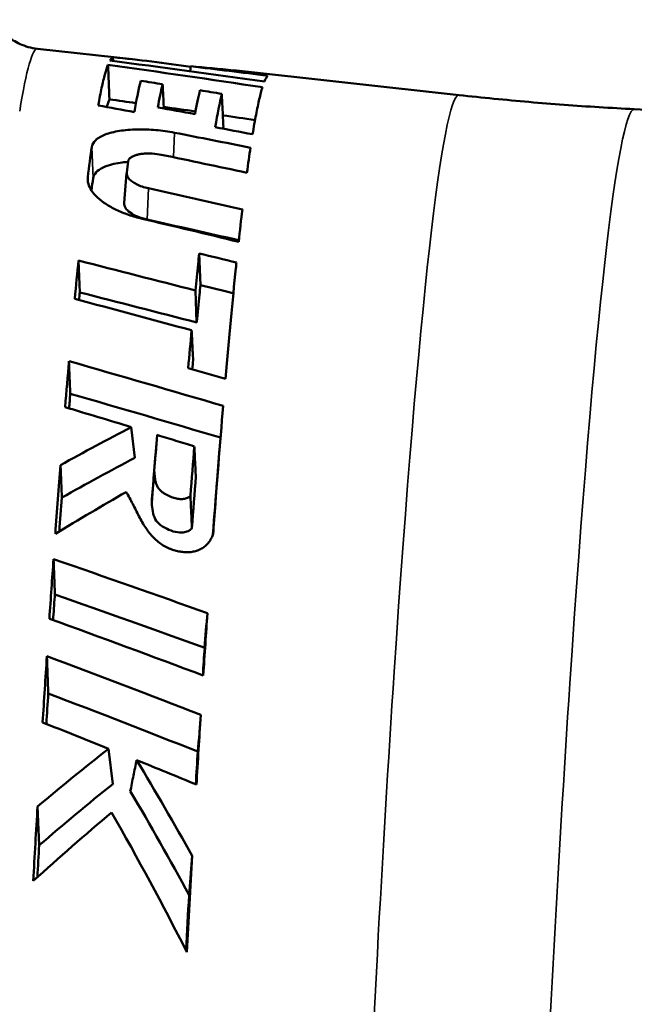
# Model space of a CAD drawing. Header units: millimetres. Extents: x 0 to 6049, y -120 to 1682.
# Tile 311 of 656: x 1986 to 1991, y 886 to 894. Entities that reach past the tile are written whole.
import ezdxf

# ---------------------------------------------------------------- set-up
doc = ezdxf.new("R2010")
doc.units = ezdxf.units.MM
doc.header["$LTSCALE"] = 2
doc.layers.add('Sichtbar (ISO)', color=7, linetype='Continuous', lineweight=50)
doc.layers.add('Sichtbar schmal (ISO)', color=7, linetype='Continuous', lineweight=35)

msp = doc.modelspace()

# ---------------------------------------------------------------- linework, layer by layer
at = {"layer": 'Sichtbar (ISO)'}
for p, q in [((1987.0842, 893.4134), (1986.2778, 893.502)), ((1986.903, 893.4014), (1986.9016, 893.432)), ((1987.5463, 893.3572), (1987.5398, 893.3161)), ((1989.7676, 893.1188), (1987.8987, 893.324)), ((1992.9875, 892.912), (1991.2187, 893.0023)), ((1986.9951, 892.2259), (1987.0149, 892.4731)), ((1987.6261, 891.5457), (1987.6158, 891.8089)), ((1986.6265, 891.4854), (1986.6162, 891.7492)), ((1987.5947, 891.2367), (1987.5844, 891.5011)), ((1987.082, 890.1162), (1987.0526, 890.3711)), ((1987.2614, 890.2345), (1987.2408, 889.9778)), ((1987.7847, 890.1913), (1987.7641, 889.9347)), ((1987.2225, 889.7456), (1987.2433, 890.0057)), ((1987.7305, 889.4886), (1987.7343, 889.5368)), ((1986.8993, 887.4167), (1986.8653, 887.7086)), ((1986.2907, 886.9092), (1986.2771, 887.2314)), ((1987.5322, 886.4969), (1987.558, 886.8212))]:
    msp.add_line(p, q, dxfattribs=at)
for centre, major_axis, ratio, start_param, end_param in [((1986.4816, 883.6542), (0.4258, 9.7786), 0.039585, 0.01484, 0.077239), ((1997.7842, 884.5167), (-33.6821, 7.1401), 0.200555, 5.044524, 5.084365), ((1992.7632, 884.5421), (34.0451, -6.5279), 0.223277, 1.749697, 1.787689), ((1862.3905, 356.3637), (-40.7498, 1961.6076), 0.071825, 4.988043, 4.988195), ((1995.5993, 791.6001), (103.2007, -61.9312), 0.793363, 2.080081, 2.085655), ((1987.7811, 883.598), (0.4204, 9.6928), 0.039595, 0.049178, 0.11305), ((1993.0466, 884.4903), (32.8849, -6.3055), 0.223277, 1.795489, 1.802291), ((1990.4247, 884.8034), (-35.2907, 7.5704), 0.203986, 4.850984, 4.859487), ((1991.4384, 884.6277), (-35.3546, 7.599), 0.205306, 4.865702, 4.874483), ((1993.0466, 884.4903), (32.8849, -6.3055), 0.223277, 1.780278, 1.788387), ((1993.0466, 884.4903), (32.8849, -6.3055), 0.223277, 1.765115, 1.773308), ((1990.3557, 885.0159), (-34.7633, 7.4412), 0.201641, 4.82161, 4.830503), ((1985.0527, 884.9548), (36.3454, -6.8954), 0.220501, 1.530376, 1.547727), ((1986.4832, 883.6543), (0.4242, 9.7785), 0.039596, 0.394455, 0.456132), ((1987.7809, 883.598), (0.4205, 9.6928), 0.039594, 0.357485, 0.414536), ((1986.2788, 883.657), (-0.8951, -9.7464), 0.017556, 3.559665, 3.582589), ((1987.042, 885.0637), (-35.6846, 7.6843), 0.204144, 4.729183, 4.749042), ((1977.8563, 763.6697), (126.2968, -82.4415), 0.822242, 1.992755, 1.998196), ((1987.7809, 883.598), (-0.4205, -9.6928), 0.039593, 3.628633, 3.684705), ((1980.8436, 774.6519), (128.5044, -72.4216), 0.763974, 1.926601, 1.932329), ((1978.15, 767.1906), (122.4135, -80.0638), 0.822882, 1.994025, 1.999493), ((1986.4832, 883.6543), (0.4242, 9.7785), 0.039596, 0.597293, 0.652769), ((1975.3862, 773.142), (123.9933, -74.6384), 0.794247, 1.927899, 1.93497), ((1987.7638, 891.498), (-1.4068, 0.3491), 0.009051, 4.618815, 4.812624), ((1973.8021, 777.1267), (120.0172, -72.244), 0.794239, 1.913209, 1.920522), ((1986.5143, 883.6518), (-0.3983, -9.4791), 0.04049, 3.741384, 3.752942), ((1975.5994, 776.648), (119.8646, -72.328), 0.795236, 1.927852, 1.935162), ((1987.469, 883.6116), (0.4202, 9.7134), 0.039694, 0.680482, 0.73019), ((1986.4833, 883.6543), (0.4241, 9.7785), 0.039598, 0.735511, 0.791837), ((1968.4559, 885.8437), (41.3143, -7.6876), 0.215462, 1.123642, 1.158251), ((1833.8328, 341.3342), (-50.8351, 2362.1613), 0.071559, 4.945544, 4.945661), ((1968.7611, 885.7893), (40.1071, -7.463), 0.215462, 1.116897, 1.15177), ((1970.6053, 789.3831), (107.5437, -64.725), 0.79415, 1.878229, 1.88286), ((1987.2549, 883.6207), (-0.424, -9.7275), 0.039366, 3.956418, 3.998083), ((1987.5754, 883.6071), (0.4184, 9.7065), 0.039908, 0.824208, 0.880129), ((1986.483, 883.6543), (0.4243, 9.7785), 0.039577, 0.858802, 0.933506), ((1987.2216, 883.6212), (0.4255, 9.4286), 0.038296, 0.832664, 0.865529), ((1986.4834, 883.6543), (0.4241, 9.7785), 0.039613, 0.959844, 1.020149), ((1959.3742, 886.3368), (44.2327, -8.1273), 0.212197, 0.915876, 0.952771), ((1860.7622, 470.1495), (-42.16, 1931.2057), 0.071445, 4.929444, 4.929599), ((1959.6892, 886.2813), (43.0048, -7.9017), 0.212197, 0.902254, 0.939602), ((1987.7817, 883.598), (-0.4201, -9.6927), 0.039662, 4.143859, 4.205907), ((2186.3081, 1667.5814), (-270.9979, -2944.0327), 0.044385, 4.984177, 4.984278), ((1964.0412, 886.2249), (-39.7178, 8.845), 0.21189, 4.123847, 4.163111), ((1986.4834, 883.6543), (0.4241, 9.7785), 0.039613, 1.057096, 1.120383), ((1955.529, 886.5484), (45.5531, -8.316), 0.210537, 0.828006, 0.86663), ((1877.1107, 537.9916), (-36.8094, 1674.0391), 0.071386, 4.921555, 4.921743), ((1955.8492, 886.4923), (44.3144, -8.0899), 0.210537, 0.811074, 0.8503), ((1968.9256, 828.0913), (66.4595, -39.977), 0.793651, 1.770127, 1.777764), ((2156.5948, 1557.3217), (-228.8124, -2487.18), 0.044506, 4.988953, 4.98908), ((1987.7319, 883.5987), (0.4303, 9.3945), 0.037106, 1.122494, 1.154235), ((1969.993, 831.6051), (62.5539, -37.622), 0.793486, 1.759331, 1.766718)]:
    msp.add_ellipse(centre, major_axis=major_axis, ratio=ratio, start_param=start_param, end_param=end_param, dxfattribs=at)
for points, knots in [([(1986.2778, 893.502), (1986.2246, 893.5078), (1986.1741, 893.5228), (1986.0902, 893.5606), (1986.0565, 893.583), (1986.0035, 893.6255), (1985.984, 893.6457), (1985.9535, 893.6812), (1985.9425, 893.6967), (1985.9254, 893.723), (1985.9193, 893.734), (1985.9146, 893.7431)], [5.30027519, 5.30027519, 5.30027519, 5.30027519, 5.31348952, 5.31348952, 5.32670385, 5.32670385, 5.33991818, 5.33991818, 5.35313251, 5.35313251, 5.36634684, 5.36634684, 5.36634684, 5.36634684]), ([(1986.7798, 893.0341), (1986.7894, 893.0877), (1986.7987, 893.1359), (1986.8079, 893.1786), (1986.817, 893.2214), (1986.8259, 893.2588), (1986.8347, 893.2907), (1986.8434, 893.3226), (1986.8519, 893.3491), (1986.8602, 893.3703)], [0, 0, 0, 0, 0.3333333, 0.3333333, 0.3333333, 0.6666667, 0.6666667, 0.6666667, 0.9999999, 0.9999999, 0.9999999, 0.9999999]), ([(1987.132, 893.2374), (1987.1309, 893.233), (1987.1298, 893.2286), (1987.1126, 893.1597), (1987.0959, 893.0769), (1987.0787, 892.9791)], [4.0557532, 4.0557532, 4.0557532, 4.0557532, 4.0625626, 4.0625626, 4.1589318, 4.1589318, 4.1589318, 4.1589318]), ([(1987.132, 893.2374), (1987.1622, 893.2326), (1987.1924, 893.2278), (1987.2527, 893.2182), (1987.2829, 893.2134), (1987.313, 893.2086)], [-0.01906514, -0.01906514, -0.01906514, -0.01906514, -0.00952862, -0.00952862, -0.000001, -0.000001, -0.000001, -0.000001]), ([(1987.2724, 893.0174), (1987.2856, 893.0887), (1987.2986, 893.1507), (1987.3118, 893.2038), (1987.3124, 893.2062), (1987.313, 893.2086)], [1.75854056, 1.75854056, 1.75854056, 1.75854056, 1.83387133, 1.83387133, 1.83748298, 1.83748298, 1.83748298, 1.83748298]), ([(1987.3227, 893.0083), (1987.3217, 893.0298), (1987.3206, 893.0513), (1987.3174, 893.118), (1987.3152, 893.1633), (1987.313, 893.2086)], [0.00880831, 0.00880831, 0.00880831, 0.00880831, 0.01674251, 0.01674251, 0.03347373, 0.03347373, 0.03347373, 0.03347373]), ([(1987.6219, 893.159), (1987.652, 893.1541), (1987.6822, 893.1492), (1987.7425, 893.1394), (1987.7727, 893.1345), (1987.8028, 893.1296)], [-0.01906246, -0.01906246, -0.01906246, -0.01906246, -0.00952726, -0.00952726, -0.000001, -0.000001, -0.000001, -0.000001]), ([(1988.1392, 893.1839), (1988.1308, 893.1565), (1988.1222, 893.1239), (1988.1133, 893.086), (1988.1045, 893.048), (1988.0954, 893.0048), (1988.0861, 892.9563), (1988.0769, 892.9078), (1988.0675, 892.8541), (1988.0579, 892.795)], [0.0000002, 0.0000002, 0.0000002, 0.0000002, 0.3333333, 0.3333333, 0.3333333, 0.6666667, 0.6666667, 0.6666667, 1, 1, 1, 1]), ([(1987.8159, 892.8596), (1987.8138, 892.9046), (1987.8116, 892.9496), (1987.8072, 893.0396), (1987.805, 893.0846), (1987.8028, 893.1296)], [0.0000135, 0.0000135, 0.0000135, 0.0000135, 0.01663772, 0.01663772, 0.03326188, 0.03326188, 0.03326188, 0.03326188]), ([(1991.2187, 893.0023), (1991.1216, 893.0072), (1991.0246, 893.0127), (1990.8306, 893.0249), (1990.7336, 893.0316), (1990.5399, 893.046), (1990.4431, 893.0538), (1990.2497, 893.0705), (1990.1531, 893.0794), (1989.9602, 893.0983), (1989.8638, 893.1083), (1989.7676, 893.1188)], [5.297960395, 5.297960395, 5.297960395, 5.297960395, 5.298423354, 5.298423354, 5.298886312, 5.298886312, 5.299349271, 5.299349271, 5.29981223, 5.29981223, 5.300275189, 5.300275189, 5.300275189, 5.300275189]), ([(1987.4111, 892.8078), (1987.3615, 892.8175), (1987.3092, 892.8248), (1987.2566, 892.8293), (1987.204, 892.8339), (1987.151, 892.8358), (1987.1001, 892.8347), (1987.0492, 892.8335), (1987.0004, 892.8295), (1986.956, 892.8224), (1986.9117, 892.8153), (1986.8718, 892.8053), (1986.8384, 892.7925), (1986.805, 892.7797), (1986.7781, 892.7641), (1986.759, 892.7464), (1986.74, 892.7288), (1986.7289, 892.7092), (1986.726, 892.6883)], [0, 0, 0, 0, 0.166667, 0.166667, 0.166667, 0.333333, 0.333333, 0.333333, 0.5, 0.5, 0.5, 0.666667, 0.666667, 0.666667, 0.833333, 0.833333, 0.833333, 1, 1, 1, 1]), ([(1987.8159, 892.8596), (1987.8152, 892.8567), (1987.8144, 892.8538), (1987.8129, 892.8478), (1987.8122, 892.8449), (1987.8115, 892.8419)], [3.894327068, 3.894327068, 3.894327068, 3.894327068, 3.898762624, 3.898762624, 3.903129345, 3.903129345, 3.903129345, 3.903129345]), ([(1987.0269, 892.5668), (1987.0031, 892.5648), (1986.9812, 892.5622), (1986.915, 892.552), (1986.8641, 892.5401), (1986.7969, 892.5085), (1986.7768, 892.4949), (1986.7486, 892.4649), (1986.7402, 892.4486), (1986.7377, 892.4313)], [0.03959615, 0.03959615, 0.03959615, 0.03959615, 0.04869074, 0.04869074, 0.06981709, 0.06981709, 0.08213181, 0.08213181, 0.0943054, 0.0943054, 0.0943054, 0.0943054]), ([(1987.0274, 892.5704), (1987.0277, 892.573), (1987.0284, 892.5757), (1987.0294, 892.5783), (1987.0303, 892.5809), (1987.0316, 892.5834), (1987.0331, 892.5858), (1987.0346, 892.5882), (1987.0364, 892.5906), (1987.0385, 892.5929), (1987.0406, 892.5952), (1987.0429, 892.5975), (1987.0455, 892.5996), (1987.0481, 892.6018), (1987.051, 892.6039), (1987.0542, 892.606), (1987.0574, 892.608), (1987.0609, 892.61), (1987.0646, 892.6118), (1987.0721, 892.6156), (1987.0804, 892.6189), (1987.0896, 892.6218), (1987.0987, 892.6247), (1987.1086, 892.6272), (1987.1192, 892.6292), (1987.1297, 892.6313), (1987.1409, 892.6328), (1987.1526, 892.634), (1987.1643, 892.6351), (1987.1766, 892.6358), (1987.1891, 892.6359), (1987.2016, 892.6361), (1987.2144, 892.6358), (1987.2271, 892.6351), (1987.2526, 892.6335), (1987.2781, 892.6301), (1987.302, 892.6252)], [0, 0, 0, 0, 0.05, 0.05, 0.05, 0.1, 0.1, 0.1, 0.15, 0.15, 0.15, 0.2, 0.2, 0.2, 0.25, 0.25, 0.25, 0.3, 0.3, 0.3, 0.4, 0.4, 0.4, 0.5, 0.5, 0.5, 0.6, 0.6, 0.6, 0.7, 0.7, 0.7, 0.8, 0.8, 0.8, 1, 1, 1, 1]), ([(1986.6935, 892.4405), (1986.6912, 892.4225), (1986.6928, 892.4039), (1986.6981, 892.3851), (1986.7034, 892.3663), (1986.7124, 892.3472), (1986.7251, 892.3282), (1986.7378, 892.3092), (1986.7541, 892.2902), (1986.7739, 892.2716), (1986.7936, 892.2531), (1986.8166, 892.2351), (1986.8426, 892.218), (1986.8687, 892.2008), (1986.8976, 892.1845), (1986.9291, 892.1694), (1986.9605, 892.1543), (1986.9944, 892.1404), (1987.0301, 892.1281), (1987.0658, 892.1157), (1987.1033, 892.1048), (1987.1421, 892.0956)], [0, 0, 0, 0, 0.142857, 0.142857, 0.142857, 0.285714, 0.285714, 0.285714, 0.428571, 0.428571, 0.428571, 0.571429, 0.571429, 0.571429, 0.714286, 0.714286, 0.714286, 0.857143, 0.857143, 0.857143, 1, 1, 1, 1]), ([(1987.1948, 892.3474), (1987.1768, 892.3514), (1987.1593, 892.3563), (1987.143, 892.3619), (1987.1266, 892.3676), (1987.1113, 892.3739), (1987.0974, 892.3808), (1987.0835, 892.3877), (1987.0711, 892.3952), (1987.0604, 892.403), (1987.0497, 892.4109), (1987.0407, 892.4191), (1987.0336, 892.4274), (1987.0265, 892.4358), (1987.0214, 892.4443), (1987.0183, 892.4527), (1987.0152, 892.4612), (1987.0142, 892.4696), (1987.0153, 892.4777)], [0, 0, 0, 0, 0.166667, 0.166667, 0.166667, 0.333333, 0.333333, 0.333333, 0.5, 0.5, 0.5, 0.666667, 0.666667, 0.666667, 0.833333, 0.833333, 0.833333, 1, 1, 1, 1]), ([(1987.1856, 892.0884), (1987.1569, 892.0948), (1987.13, 892.1032), (1987.0814, 892.1232), (1987.0604, 892.1346), (1987.0261, 892.1595), (1987.0132, 892.1727), (1986.9968, 892.1996), (1986.9935, 892.213), (1986.9951, 892.2259)], [0.000001, 0.000001, 0.000001, 0.000001, 0.00907409, 0.00907409, 0.01815965, 0.01815965, 0.02732465, 0.02732465, 0.03649717, 0.03649717, 0.03649717, 0.03649717]), ([(1987.5844, 891.5011), (1987.5918, 891.5757), (1987.5991, 891.648), (1987.6095, 891.7484), (1987.6126, 891.7788), (1987.6158, 891.8089)], [1.42364583, 1.42364583, 1.42364583, 1.42364583, 1.46158979, 1.46158979, 1.47835236, 1.47835236, 1.47835236, 1.47835236]), ([(1987.9242, 891.7325), (1987.9226, 891.7173), (1987.921, 891.7021), (1987.8917, 891.4186), (1987.8628, 891.111), (1987.8331, 890.7717)], [4.3932709, 4.3932709, 4.3932709, 4.3932709, 4.4016327, 4.4016327, 4.5477268, 4.5477268, 4.5477268, 4.5477268]), ([(1987.5947, 891.2367), (1987.6025, 891.3156), (1987.6102, 891.392), (1987.6206, 891.4924), (1987.6234, 891.5191), (1987.6261, 891.5457)], [-4.29181708, -4.29181708, -4.29181708, -4.29181708, -4.25184795, -4.25184795, -4.23712915, -4.23712915, -4.23712915, -4.23712915]), ([(1987.5653, 890.9263), (1987.5632, 890.9672), (1987.5612, 891.0082), (1987.5571, 891.0901), (1987.5551, 891.1311), (1987.553, 891.172)], [0.0000027, 0.0000027, 0.0000027, 0.0000027, 0.01513241, 0.01513241, 0.03026225, 0.03026225, 0.03026225, 0.03026225]), ([(1987.0526, 890.3711), (1986.9549, 890.3202), (1986.8572, 890.2685), (1986.6621, 890.1634), (1986.5646, 890.11), (1986.4672, 890.0557)], [-0.07452079, -0.07452079, -0.07452079, -0.07452079, -0.0372609, -0.0372609, -0.00000098, -0.00000098, -0.00000098, -0.00000098]), ([(1987.2671, 890.3058), (1987.3185, 890.2901), (1987.3699, 890.2744), (1987.4726, 890.2429), (1987.5239, 890.2272), (1987.5752, 890.2114)], [-0.03277111, -0.03277111, -0.03277111, -0.03277111, -0.01637295, -0.01637295, -0.000001, -0.000001, -0.000001, -0.000001]), ([(1987.5878, 889.9608), (1987.5857, 890.0026), (1987.5836, 890.0443), (1987.5794, 890.1278), (1987.5773, 890.1696), (1987.5752, 890.2114)], [0.00000614, 0.00000614, 0.00000614, 0.00000614, 0.01542801, 0.01542801, 0.03085055, 0.03085055, 0.03085055, 0.03085055]), ([(1986.4787, 889.7873), (1986.4768, 889.8321), (1986.4749, 889.8768), (1986.4711, 889.9663), (1986.4691, 890.011), (1986.4672, 890.0557)], [-0.03164709, -0.03164709, -0.03164709, -0.03164709, -0.01582222, -0.01582222, -0.00000107, -0.00000107, -0.00000107, -0.00000107]), ([(1987.082, 890.1162), (1986.9813, 890.0632), (1986.8807, 890.0093), (1986.6796, 889.8997), (1986.5791, 889.844), (1986.4787, 889.7873)], [-0.0768766, -0.0768766, -0.0768766, -0.0768766, -0.03844251, -0.03844251, -0.00000028, -0.00000028, -0.00000028, -0.00000028]), ([(1987.5433, 889.8035), (1987.5412, 889.8002), (1987.5386, 889.7972), (1987.5354, 889.7945), (1987.5322, 889.7918), (1987.5285, 889.7894), (1987.5243, 889.7873), (1987.5201, 889.7851), (1987.5154, 889.7832), (1987.5103, 889.7815), (1987.5053, 889.7799), (1987.4998, 889.7786), (1987.4941, 889.7776), (1987.4884, 889.7765), (1987.4825, 889.7758), (1987.4764, 889.7754), (1987.4703, 889.775), (1987.464, 889.7749), (1987.4576, 889.7752), (1987.4511, 889.7755), (1987.4445, 889.7761), (1987.4377, 889.7772), (1987.431, 889.7783), (1987.4241, 889.7797), (1987.4172, 889.7815), (1987.4103, 889.7833), (1987.4033, 889.7855), (1987.3963, 889.788), (1987.3892, 889.7906), (1987.3821, 889.7935), (1987.375, 889.7966), (1987.3679, 889.7998), (1987.3607, 889.8032), (1987.3535, 889.8069), (1987.3463, 889.8106), (1987.339, 889.8145), (1987.3317, 889.8189), (1987.3243, 889.8232), (1987.317, 889.828), (1987.3099, 889.8332), (1987.3064, 889.8359), (1987.3029, 889.8386), (1987.2996, 889.8415), (1987.2963, 889.8444), (1987.2931, 889.8474), (1987.2901, 889.8505), (1987.287, 889.8537), (1987.2842, 889.8571), (1987.2814, 889.8606), (1987.2787, 889.8642), (1987.2762, 889.8679), (1987.2738, 889.8717), (1987.2691, 889.8794), (1987.2652, 889.8875), (1987.2619, 889.896), (1987.2586, 889.9045), (1987.2559, 889.9134), (1987.2538, 889.9225), (1987.2516, 889.9316), (1987.25, 889.941), (1987.2487, 889.9503), (1987.2461, 889.9688), (1987.245, 889.987), (1987.2433, 890.0057)], [0.0000006, 0.0000006, 0.0000006, 0.0000006, 0.05, 0.05, 0.05, 0.1, 0.1, 0.1, 0.15, 0.15, 0.15, 0.2, 0.2, 0.2, 0.25, 0.25, 0.25, 0.3, 0.3, 0.3, 0.35, 0.35, 0.35, 0.4, 0.4, 0.4, 0.45, 0.45, 0.45, 0.5, 0.5, 0.5, 0.55, 0.55, 0.55, 0.6, 0.6, 0.6, 0.65, 0.65, 0.65, 0.675, 0.675, 0.675, 0.7, 0.7, 0.7, 0.725, 0.725, 0.725, 0.75, 0.75, 0.75, 0.8, 0.8, 0.8, 0.85, 0.85, 0.85, 0.9, 0.9, 0.9, 1, 1, 1, 1]), ([(1987.0103, 889.8337), (1986.9124, 889.7775), (1986.8146, 889.7204), (1986.6193, 889.6046), (1986.5218, 889.5458), (1986.4244, 889.4862)], [-0.07506029, -0.07506029, -0.07506029, -0.07506029, -0.03753065, -0.03753065, -0.00000097, -0.00000097, -0.00000097, -0.00000097]), ([(1987.0103, 889.8337), (1987.0308, 889.802), (1987.0481, 889.7691), (1987.0653, 889.7352), (1987.0824, 889.7013), (1987.0993, 889.6664), (1987.117, 889.6328), (1987.1347, 889.5992), (1987.1532, 889.5668), (1987.1732, 889.5369), (1987.1833, 889.5219), (1987.1937, 889.5075), (1987.2046, 889.4939), (1987.2155, 889.4802), (1987.2269, 889.4673), (1987.2389, 889.455), (1987.251, 889.4428), (1987.2637, 889.4312), (1987.2769, 889.4206), (1987.2901, 889.41), (1987.3039, 889.4004), (1987.318, 889.3918), (1987.332, 889.3832), (1987.3464, 889.3757), (1987.361, 889.3691), (1987.3683, 889.3658), (1987.3756, 889.3628), (1987.3829, 889.36), (1987.3902, 889.3572), (1987.3975, 889.3547), (1987.4047, 889.3525), (1987.419, 889.348), (1987.4331, 889.3445), (1987.447, 889.3418), (1987.4608, 889.3391), (1987.4746, 889.3373), (1987.4881, 889.3362), (1987.4949, 889.3357), (1987.5016, 889.3354), (1987.5082, 889.3353), (1987.5149, 889.3352), (1987.5214, 889.3353), (1987.5279, 889.3356), (1987.5409, 889.3362), (1987.5536, 889.3376), (1987.566, 889.34), (1987.5784, 889.3424), (1987.5906, 889.3457), (1987.6023, 889.3499), (1987.6139, 889.3542), (1987.625, 889.3594), (1987.6355, 889.3655), (1987.6459, 889.3716), (1987.6558, 889.3785), (1987.6649, 889.3862), (1987.674, 889.3938), (1987.6825, 889.4021), (1987.6901, 889.4111), (1987.6978, 889.4201), (1987.7047, 889.4298), (1987.7106, 889.4399), (1987.7165, 889.45), (1987.7215, 889.4605), (1987.7253, 889.4712), (1987.7291, 889.4818), (1987.7317, 889.4926), (1987.7333, 889.5035), (1987.7348, 889.5144), (1987.7352, 889.5254), (1987.7343, 889.5368)], [0.0000001, 0.0000001, 0.0000001, 0.0000001, 0.0833333, 0.0833333, 0.0833333, 0.1666667, 0.1666667, 0.1666667, 0.25, 0.25, 0.25, 0.2916667, 0.2916667, 0.2916667, 0.3333333, 0.3333333, 0.3333333, 0.375, 0.375, 0.375, 0.4166667, 0.4166667, 0.4166667, 0.4583333, 0.4583333, 0.4583333, 0.4791667, 0.4791667, 0.4791667, 0.5, 0.5, 0.5, 0.5416667, 0.5416667, 0.5416667, 0.5833333, 0.5833333, 0.5833333, 0.6041667, 0.6041667, 0.6041667, 0.625, 0.625, 0.625, 0.6666667, 0.6666667, 0.6666667, 0.7083333, 0.7083333, 0.7083333, 0.75, 0.75, 0.75, 0.7916667, 0.7916667, 0.7916667, 0.8333333, 0.8333333, 0.8333333, 0.875, 0.875, 0.875, 0.9166667, 0.9166667, 0.9166667, 0.9583333, 0.9583333, 0.9583333, 1, 1, 1, 1]), ([(1987.5551, 889.5367), (1987.5532, 889.5811), (1987.5512, 889.6257), (1987.5473, 889.7144), (1987.5453, 889.7591), (1987.5433, 889.8035)], [-0.03168116, -0.03168116, -0.03168116, -0.03168116, -0.01583663, -0.01583663, -0.000001, -0.000001, -0.000001, -0.000001]), ([(1987.5551, 889.5367), (1987.5526, 889.5319), (1987.5491, 889.5276), (1987.5408, 889.5199), (1987.536, 889.5166), (1987.5211, 889.5084), (1987.509, 889.5041), (1987.4797, 889.4987), (1987.4603, 889.497), (1987.4125, 889.5032), (1987.3889, 889.5106), (1987.3509, 889.5275), (1987.3182, 889.5428), (1987.2762, 889.5755), (1987.2627, 889.5897), (1987.2404, 889.6298), (1987.2343, 889.6519), (1987.2259, 889.6973), (1987.2246, 889.7218), (1987.2225, 889.7456)], [-0.1204773, -0.1204773, -0.1204773, -0.1204773, -0.1089628, -0.1089628, -0.097788, -0.097788, -0.0772834, -0.0772834, -0.0568031, -0.0568031, -0.0358687, -0.0358687, -0.0240965, -0.0240965, -0.0169113, -0.0169113, -0.0093488, -0.0093488, -0.0000022, -0.0000022, -0.0000022, -0.0000022]), ([(1986.4204, 888.9857), (1986.42, 888.9794), (1986.4195, 888.9731), (1986.4147, 888.9031), (1986.4103, 888.8387), (1986.4059, 888.7739)], [4.63805833, 4.63805833, 4.63805833, 4.63805833, 4.6401989, 4.6401989, 4.66197581, 4.66197581, 4.66197581, 4.66197581]), ([(1987.0454, 887.3568), (1987.054, 887.3999), (1987.0626, 887.4429), (1987.0798, 887.529), (1987.0884, 887.572), (1987.097, 887.615)], [-0.03382799, -0.03382799, -0.03382799, -0.03382799, -0.01691441, -0.01691441, -0.00000113, -0.00000113, -0.00000113, -0.00000113])]:
    msp.add_open_spline(points, degree=3, knots=knots, dxfattribs=at)
for points in [[(1987.5456, 893.3527), (1987.3309, 893.3852), (1987.1157, 893.4116), (1986.9016, 893.432)], [(1987.8986, 893.3237), (1987.7816, 893.3365), (1987.6641, 893.3476), (1987.5463, 893.3572)], [(1987.6219, 893.159), (1987.6087, 893.1046), (1987.5951, 893.0381), (1987.5811, 892.9615)], [(1986.872, 893.0835), (1986.8646, 893.0668), (1986.857, 893.046), (1986.8493, 893.0211)], [(1987.7492, 892.8536), (1987.7676, 892.9638), (1987.7856, 893.057), (1987.8028, 893.1296)], [(1986.7377, 892.4313), (1986.7331, 892.3983), (1986.7284, 892.3643), (1986.7237, 892.3295)], [(1987.6158, 891.8089), (1987.7186, 891.7836), (1987.8214, 891.7581), (1987.9242, 891.7325)], [(1987.5249, 890.8597), (1987.6277, 890.8305), (1987.7304, 890.8011), (1987.8331, 890.7717)], [(1987.5653, 890.9263), (1987.563, 890.901), (1987.5606, 890.8756), (1987.5583, 890.8499)], [(1986.5483, 890.6468), (1986.5449, 890.6069), (1986.5415, 890.5666), (1986.538, 890.5259)], [(1987.8138, 890.546), (1987.7876, 890.2323), (1987.761, 889.8945), (1987.7343, 889.5368)], [(1987.5878, 889.9608), (1987.5768, 889.8227), (1987.566, 889.6815), (1987.5551, 889.5367)], [(1987.729, 889.4823), (1987.7407, 889.6371), (1987.7525, 889.7877), (1987.7642, 889.9339)], [(1986.4787, 889.7873), (1986.4717, 889.6951), (1986.4646, 889.6014), (1986.4576, 889.5063)], [(1987.6456, 888.3157), (1987.6508, 888.3925), (1987.656, 888.4689), (1987.6612, 888.5445)], [(1986.3659, 888.1661), (1986.3606, 888.0826), (1986.3553, 887.9984), (1986.3501, 887.9139)], [(1987.6283, 887.9882), (1987.6163, 887.7983), (1987.6044, 887.6058), (1987.5927, 887.4123)], [(1986.8653, 887.7086), (1986.6682, 887.5535), (1986.4718, 887.3945), (1986.2771, 887.2314)], [(1987.097, 887.615), (1987.2553, 887.3537), (1987.4092, 887.0885), (1987.558, 886.8212)], [(1986.8993, 887.4167), (1986.696, 887.2529), (1986.4927, 887.0835), (1986.2907, 886.9092)], [(1987.0454, 887.3568), (1987.2135, 887.0737), (1987.3762, 886.7865), (1987.5322, 886.4969)], [(1986.2418, 886.615), (1986.2533, 886.8211), (1986.2651, 887.0266), (1986.2771, 887.2314)], [(1986.8903, 887.1811), (1986.6731, 886.9982), (1986.4565, 886.8092), (1986.2418, 886.615)], [(1986.8903, 887.1811), (1987.1075, 886.8019), (1987.3162, 886.4156), (1987.5138, 886.0248)], [(1986.2907, 886.9092), (1986.2857, 886.8216), (1986.2809, 886.7338), (1986.2761, 886.6459)], [(1987.558, 886.8212), (1987.5428, 886.5566), (1987.5281, 886.2905), (1987.5138, 886.0248)], [(1987.5062, 886.0399), (1987.5147, 886.1922), (1987.5234, 886.3447), (1987.5322, 886.4969)]]:
    msp.add_open_spline(points, degree=3, dxfattribs=at)
at = {"layer": 'Sichtbar schmal (ISO)'}
for p, q in [((1987.4038, 892.604), (1987.4111, 892.8078)), ((1986.7377, 892.4313), (1986.726, 892.6883)), ((1986.6955, 892.3955), (1986.6935, 892.4405)), ((1987.1856, 892.0884), (1987.1948, 892.3474))]:
    msp.add_line(p, q, dxfattribs=at)
for centre, major_axis, start_param, end_param in [((1985.8508, 883.6817), (0.426, 9.8203), 6.280568, 6.610505), ((1989.3507, 883.5299), (-0.416, -9.589), 3.138976, 6.285802), ((1990.805, 883.4668), (0.4136, 9.5355), 6.282883, 9.42508)]:
    msp.add_ellipse(centre, major_axis=major_axis, ratio=0.039595, start_param=start_param, end_param=end_param, dxfattribs=at)

doc.saveas('drawing.dxf')
